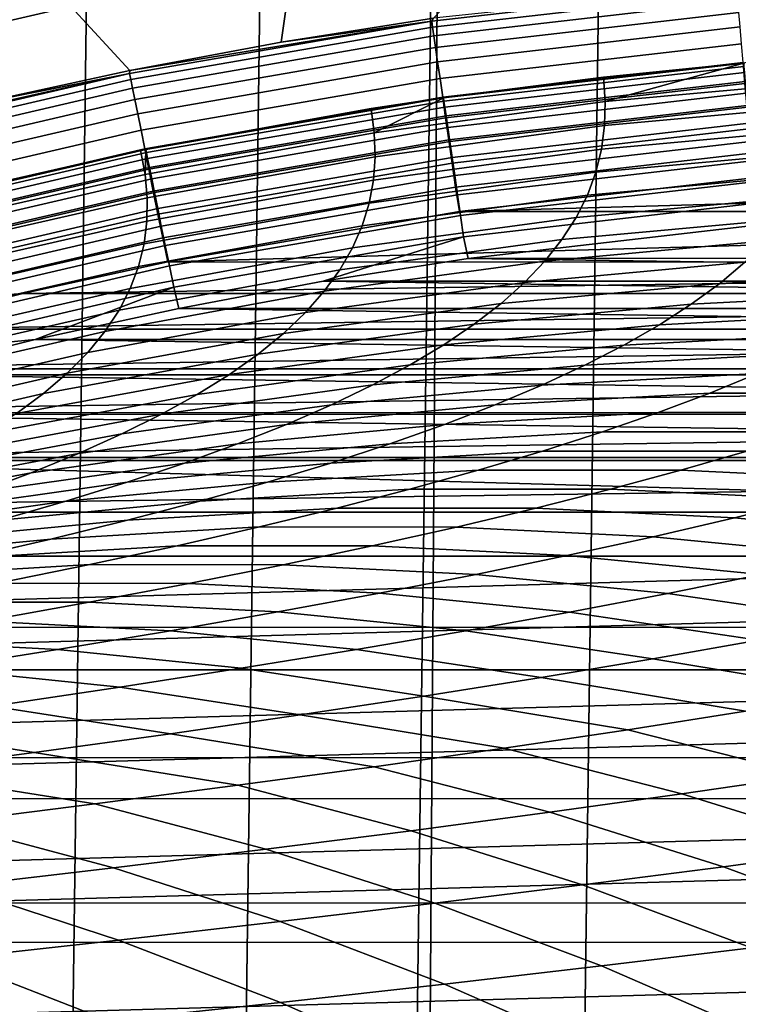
# Model space of a CAD drawing. Header units: metres. Extents: x -166 to 33, y -71 to 34.
# Tile 299 of 332: x 11.94 to 14.14, y 13.3 to 16.32. Entities that reach past the tile are written whole.
import ezdxf

# ---------------------------------------------------------------- set-up
doc = ezdxf.new("R2010")
doc.units = ezdxf.units.M
doc.layers.add('solid_12208131', color=7, linetype='CONTINUOUS')

msp = doc.modelspace()

# ---------------------------------------------------------------- linework, layer by layer
at = {"layer": 'solid_12208131'}
for points in [[(11.109608, -20.657166, -0.2), (11.653308, 20.361021, -0.2), (12.189622, 20.050842, -0.2), (11.653308, -20.361021, -0.2)], [(11.653308, -20.361021, -0.2), (12.189622, 20.050842, -0.2), (12.718188, 19.726845, -0.2), (12.189622, -20.050842, -0.2)], [(12.189622, -20.050842, -0.2), (12.718188, 19.726845, -0.2), (13.238109, 19.389509, -0.2), (12.718188, -19.726845, -0.2)], [(12.970695, -19.565378, -0.2), (12.718188, -19.726845, -0.2), (13.238109, 19.389509, -0.2)], [(12.970695, -19.565378, -0.2), (13.238109, 19.389509, -0.2), (13.748559, 19.039461, -0.2), (13.238109, -19.389509, -0.2)], [(13.238109, -19.389509, -0.2), (13.748559, 19.039461, -0.2), (14.248661, 18.677298, -0.2), (13.748559, -19.039461, -0.2)], [(13.748559, -19.039461, -0.2), (14.248661, 18.677298, -0.2), (14.738088, 18.3034, -0.2), (14.248661, -18.677298, -0.2)], [(11.984902, 16.592886, 127.73262), (11.302193, 16.435051, 127.746132), (11.420001, 16.209682, 131.770187), (12.093437, 16.365353, 131.763)], [(13.456632, 16.593111, 131.748459), (12.772702, 16.49324, 131.755753), (12.739146, 16.255602, 135.634949), (13.205993, 16.329479, 135.634888)], [(12.772702, 16.49324, 131.755753), (12.093437, 16.365353, 131.763), (12.274536, 16.168451, 135.63501), (12.739146, 16.255602, 135.634949)], [(14.136703, 16.42786, 135.707077), (13.205993, 16.329479, 135.634888), (13.201294, 16.320261, 135.707077)], [(14.136703, 16.42786, 135.707077), (13.201294, 16.320261, 135.707077), (13.203882, 16.302219, 135.780701), (14.138257, 16.4097, 135.780701)], [(14.138257, 16.4097, 135.780701), (13.203882, 16.302219, 135.780701), (13.207767, 16.275126, 135.85144), (14.140591, 16.382429, 135.85144)], [(11.420001, 16.209682, 131.770187), (11.812702, 16.068138, 135.635071), (12.274536, 16.168451, 135.63501), (12.093437, 16.365353, 131.763)], [(14.140591, 16.382429, 135.85144), (13.207767, 16.275126, 135.85144), (13.212891, 16.239414, 135.918167), (14.143668, 16.346483, 135.918167)], [(13.201294, 16.320261, 135.707077), (13.205993, 16.329479, 135.634888), (12.739146, 16.255602, 135.634949)], [(14.143668, 16.346483, 135.918167), (13.212891, 16.239414, 135.918167), (13.219167, 16.195654, 135.979797), (14.147438, 16.302439, 135.979797)], [(13.201294, 16.320261, 135.707077), (12.274536, 16.168451, 135.63501), (12.273444, 16.159548, 135.707077)], [(13.201294, 16.320261, 135.707077), (12.273444, 16.159548, 135.707077), (12.277059, 16.141684, 135.780701), (13.203882, 16.302219, 135.780701)], [(13.201294, 16.320261, 135.707077), (12.739146, 16.255602, 135.634949), (12.274536, 16.168451, 135.63501)], [(13.203882, 16.302219, 135.780701), (12.277059, 16.141684, 135.780701), (12.282486, 16.114857, 135.85144), (13.207767, 16.275126, 135.85144)], [(14.147438, 16.302439, 135.979797), (13.219167, 16.195654, 135.979797), (13.226498, 16.144548, 136.03537), (14.151841, 16.250996, 136.03537)], [(13.207767, 16.275126, 135.85144), (12.282486, 16.114857, 135.85144), (12.28964, 16.079496, 135.918167), (13.212891, 16.239414, 135.918167)], [(13.212891, 16.239414, 135.918167), (12.28964, 16.079496, 135.918167), (12.298407, 16.036167, 135.979797), (13.219167, 16.195654, 135.979797)], [(14.151841, 16.250996, 136.03537), (13.226498, 16.144548, 136.03537), (13.234765, 16.086908, 136.083984), (14.156807, 16.19298, 136.083984)], [(14.445553, 16.138304, 138.655029), (14.444584, 16.213911, 136.972702), (14.162577, 16.192087, 136.972717), (13.733366, 16.073538, 138.650101)], [(13.219167, 16.195654, 135.979797), (12.298407, 16.036167, 135.979797), (12.308645, 15.985562, 136.03537), (13.226498, 16.144548, 136.03537)], [(14.156807, 16.19298, 136.083984), (13.234765, 16.086908, 136.083984), (13.243838, 16.023661, 136.124847), (14.162256, 16.129318, 136.124847)], [(14.158736, 16.190874, 136.911667), (13.237291, 16.084784, 136.911667), (13.728225, 16.148785, 136.972763)], [(14.159574, 16.181112, 136.844452), (13.238684, 16.075085, 136.844452), (13.237291, 16.084784, 136.911667), (14.158736, 16.190874, 136.911667)], [(14.161181, 16.162363, 136.779175), (13.241359, 16.056459, 136.779175), (13.238684, 16.075085, 136.844452), (14.159574, 16.181112, 136.844452)], [(14.162577, 16.192087, 136.972717), (13.728225, 16.148785, 136.972763), (13.733366, 16.073538, 138.650101)], [(14.158736, 16.190874, 136.911667), (13.728225, 16.148785, 136.972763), (14.162577, 16.192087, 136.972717)], [(12.273444, 16.159548, 135.707077), (11.812702, 16.068138, 135.635071), (11.354258, 15.954807, 135.635147)], [(12.273444, 16.159548, 135.707077), (11.354258, 15.954807, 135.635147), (11.356176, 15.94621, 135.707077)], [(12.273444, 16.159548, 135.707077), (11.356176, 15.94621, 135.707077), (11.360807, 15.928582, 135.780701), (12.277059, 16.141684, 135.780701)], [(12.273444, 16.159548, 135.707077), (12.274536, 16.168451, 135.63501), (11.812702, 16.068138, 135.635071)], [(13.733366, 16.073538, 138.650101), (13.728225, 16.148785, 136.972763), (13.240411, 16.086067, 136.972824), (13.024683, 15.977325, 138.645233)], [(13.237291, 16.084784, 136.911667), (13.240411, 16.086067, 136.972824), (13.728225, 16.148785, 136.972763)], [(14.163529, 16.134974, 136.717056), (13.245267, 16.029247, 136.717056), (13.241359, 16.056459, 136.779175), (14.161181, 16.162363, 136.779175)], [(12.277059, 16.141684, 135.780701), (11.360807, 15.928582, 135.780701), (11.367762, 15.902111, 135.85144), (12.282486, 16.114857, 135.85144)], [(13.226498, 16.144548, 136.03537), (12.308645, 15.985562, 136.03537), (12.320193, 15.928491, 136.083984), (13.234765, 16.086908, 136.083984)], [(14.162256, 16.129318, 136.124847), (13.243838, 16.023661, 136.124847), (13.253571, 15.955812, 136.157349), (14.168102, 16.061026, 136.157349)], [(14.166576, 16.099447, 136.659241), (13.250336, 15.993953, 136.659241), (13.245267, 16.029247, 136.717056), (14.163529, 16.134974, 136.717056)], [(14.439399, 16.06414, 140.337311), (14.445553, 16.138304, 138.655029), (13.733366, 16.073538, 138.650101), (13.731563, 15.999753, 140.327316)], [(12.282486, 16.114857, 135.85144), (11.367762, 15.902111, 135.85144), (11.376928, 15.867219, 135.918167), (12.28964, 16.079496, 135.918167)], [(14.170263, 16.05644, 136.606796), (13.256472, 15.951226, 136.606796), (13.250336, 15.993953, 136.659241), (14.166576, 16.099447, 136.659241)], [(12.28964, 16.079496, 135.918167), (11.376928, 15.867219, 135.918167), (11.388161, 15.824465, 135.979797), (12.298407, 16.036167, 135.979797)], [(13.234765, 16.086908, 136.083984), (12.320193, 15.928491, 136.083984), (12.332865, 15.865864, 136.124847), (13.243838, 16.023661, 136.124847)], [(13.237291, 16.084784, 136.911667), (12.323255, 15.926353, 136.911667), (13.014915, 16.052002, 136.972855)], [(13.238684, 16.075085, 136.844452), (12.325199, 15.91675, 136.844437), (12.323255, 15.926353, 136.911667), (13.237291, 16.084784, 136.911667)], [(13.241359, 16.056459, 136.779175), (12.328935, 15.898307, 136.779175), (12.325199, 15.91675, 136.844437), (13.238684, 16.075085, 136.844452)], [(13.240411, 16.086067, 136.972824), (13.014915, 16.052002, 136.972855), (13.024683, 15.977325, 138.645233)], [(13.237291, 16.084784, 136.911667), (13.014915, 16.052002, 136.972855), (13.240411, 16.086067, 136.972824)], [(13.731563, 15.999753, 140.327316), (13.733366, 16.073538, 138.650101), (13.024683, 15.977325, 138.645233), (13.0272, 15.904063, 140.317413)], [(14.168102, 16.061026, 136.157349), (13.253571, 15.955812, 136.157349), (13.263806, 15.884448, 136.180923), (14.174251, 15.989195, 136.180923)], [(14.425517, 15.991341, 142.019455), (14.439399, 16.06414, 140.337311), (13.731563, 15.999753, 140.327316), (13.722076, 15.927323, 142.004333)], [(12.298407, 16.036167, 135.979797), (11.388161, 15.824465, 135.979797), (11.401278, 15.774531, 136.03537), (12.308645, 15.985562, 136.03537)], [(13.024683, 15.977325, 138.645233), (13.014915, 16.052002, 136.972855), (12.323403, 15.9273, 136.972977), (12.32089, 15.849943, 138.640427)], [(12.323255, 15.926353, 136.911667), (12.323403, 15.9273, 136.972977), (13.014915, 16.052002, 136.972855)], [(13.245267, 16.029247, 136.717056), (12.334392, 15.871364, 136.717056), (12.328935, 15.898307, 136.779175), (13.241359, 16.056459, 136.779175)], [(13.250336, 15.993953, 136.659241), (12.341469, 15.836416, 136.659241), (12.334392, 15.871364, 136.717056), (13.245267, 16.029247, 136.717056)], [(14.174524, 16.006748, 136.560669), (13.263561, 15.901857, 136.560669), (13.256472, 15.951226, 136.606796), (14.170263, 16.05644, 136.606796)], [(13.243838, 16.023661, 136.124847), (12.332865, 15.865864, 136.124847), (12.346457, 15.798683, 136.157349), (13.253571, 15.955812, 136.157349)], [(13.722076, 15.927323, 142.004333), (13.731563, 15.999753, 140.327316), (13.0272, 15.904063, 140.317413), (13.022079, 15.832146, 141.989319)], [(14.17928, 15.951285, 136.521744), (13.271475, 15.846756, 136.521744), (13.263561, 15.901857, 136.560669), (14.174524, 16.006748, 136.560669)], [(12.308645, 15.985562, 136.03537), (11.401278, 15.774531, 136.03537), (11.416074, 15.718216, 136.083984), (12.320193, 15.928491, 136.083984)], [(13.0272, 15.904063, 140.317413), (13.024683, 15.977325, 138.645233), (12.32089, 15.849943, 138.640427), (12.327687, 15.777345, 140.307617)], [(13.256472, 15.951226, 136.606796), (12.350037, 15.794111, 136.606796), (12.341469, 15.836416, 136.659241), (13.250336, 15.993953, 136.659241)], [(14.174251, 15.989195, 136.180923), (13.263806, 15.884448, 136.180923), (13.274384, 15.81071, 136.195221), (14.180604, 15.914974, 136.195221)], [(14.403586, 15.919844, 143.701401), (14.425517, 15.991341, 142.019455), (13.722076, 15.927323, 142.004333), (13.70459, 15.856191, 143.681061)], [(13.253571, 15.955812, 136.157349), (12.346457, 15.798683, 136.157349), (12.360754, 15.728022, 136.180923), (13.263806, 15.884448, 136.180923)], [(13.263561, 15.901857, 136.560669), (12.359937, 15.745228, 136.560669), (12.350037, 15.794111, 136.606796), (13.256472, 15.951226, 136.606796)], [(14.184443, 15.891077, 136.490723), (13.280065, 15.786941, 136.490723), (13.271475, 15.846756, 136.521744), (14.17928, 15.951285, 136.521744)], [(12.320193, 15.928491, 136.083984), (11.416074, 15.718216, 136.083984), (11.432309, 15.65642, 136.124847), (12.332865, 15.865864, 136.124847)], [(12.323255, 15.926353, 136.911667), (11.419594, 15.716083, 136.911667), (11.604999, 15.764806, 136.973129), (12.306801, 15.923927, 136.972977)], [(12.325199, 15.91675, 136.844437), (11.422085, 15.706608, 136.844437), (11.419594, 15.716083, 136.911667), (12.323255, 15.926353, 136.911667)], [(12.328935, 15.898307, 136.779175), (11.42687, 15.688409, 136.779175), (11.422085, 15.706608, 136.844437), (12.325199, 15.91675, 136.844437)], [(12.32089, 15.849943, 138.640427), (12.306801, 15.923927, 136.972977), (11.604999, 15.764806, 136.973129), (11.623373, 15.691665, 138.635696)], [(12.323403, 15.9273, 136.972977), (12.306801, 15.923927, 136.972977), (12.32089, 15.849943, 138.640427)], [(12.323255, 15.926353, 136.911667), (12.306801, 15.923927, 136.972977), (12.323403, 15.9273, 136.972977)], [(13.70459, 15.856191, 143.681061), (13.722076, 15.927323, 142.004333), (13.022079, 15.832146, 141.989319), (13.009003, 15.761513, 143.660873)], [(13.274384, 15.81071, 136.195221), (13.286046, 15.735997, 136.199997), (14.187861, 15.839709, 136.199997), (14.180604, 15.914974, 136.195221)], [(14.373286, 15.849592, 145.383072), (14.403586, 15.919844, 143.701401), (13.70459, 15.856191, 143.681061), (13.678783, 15.786294, 145.357422)], [(12.334392, 15.871364, 136.717056), (11.43386, 15.661823, 136.717056), (11.42687, 15.688409, 136.779175), (12.328935, 15.898307, 136.779175)], [(13.022079, 15.832146, 141.989319), (13.0272, 15.904063, 140.317413), (12.327687, 15.777345, 140.307617), (12.32689, 15.706077, 141.974457)], [(13.271475, 15.846756, 136.521744), (12.370986, 15.69067, 136.521744), (12.359937, 15.745228, 136.560669), (13.263561, 15.901857, 136.560669)], [(13.263806, 15.884448, 136.180923), (12.360754, 15.728022, 136.180923), (12.375527, 15.655008, 136.195221), (13.274384, 15.81071, 136.195221)], [(14.189917, 15.827235, 136.46817), (13.289174, 15.723515, 136.46817), (13.280065, 15.786941, 136.490723), (14.184443, 15.891077, 136.490723)], [(12.332865, 15.865864, 136.124847), (11.432309, 15.65642, 136.124847), (11.449725, 15.59013, 136.157349), (12.346457, 15.798683, 136.157349)], [(12.341469, 15.836416, 136.659241), (11.442927, 15.62734, 136.659241), (11.43386, 15.661823, 136.717056), (12.334392, 15.871364, 136.717056)], [(12.327687, 15.777345, 140.307617), (12.32089, 15.849943, 138.640427), (11.623373, 15.691665, 138.635696), (11.634402, 15.619869, 140.297943)], [(13.280065, 15.786941, 136.490723), (12.38298, 15.631444, 136.490723), (12.370986, 15.69067, 136.521744), (13.271475, 15.846756, 136.521744)], [(13.678783, 15.786294, 145.357422), (13.70459, 15.856191, 143.681061), (13.009003, 15.761513, 143.660873), (12.987659, 15.692107, 145.331955)], [(14.334296, 15.780524, 147.064377), (14.373286, 15.849592, 145.383072), (13.678783, 15.786294, 145.357422), (13.644341, 15.717574, 147.03334)], [(12.350037, 15.794111, 136.606796), (11.453902, 15.585596, 136.606796), (11.442927, 15.62734, 136.659241), (12.341469, 15.836416, 136.659241)], [(13.009003, 15.761513, 143.660873), (13.022079, 15.832146, 141.989319), (12.32689, 15.706077, 141.974457), (12.318187, 15.636081, 143.640854)], [(16.906403, 15.839624, 136.199997), (14.187861, 15.839709, 136.199997), (13.286046, 15.735997, 136.199997)], [(17.808491, 15.735785, 136.199997), (16.906403, 15.839624, 136.199997), (13.286046, 15.735997, 136.199997)], [(14.195601, 15.760937, 136.454514), (13.298633, 15.657648, 136.454514), (13.289174, 15.723515, 136.46817), (14.189917, 15.827235, 136.46817)], [(12.346457, 15.798683, 136.157349), (11.449725, 15.59013, 136.157349), (11.468043, 15.520405, 136.180923), (12.360754, 15.728022, 136.180923)], [(12.359937, 15.745228, 136.560669), (11.466585, 15.537362, 136.560669), (11.453902, 15.585596, 136.606796), (12.350037, 15.794111, 136.606796)], [(13.274384, 15.81071, 136.195221), (12.375527, 15.655008, 136.195221), (12.390549, 15.580899, 136.199997), (13.286046, 15.735997, 136.199997)], [(13.289174, 15.723515, 136.46817), (12.3957, 15.568643, 136.46817), (12.38298, 15.631444, 136.490723), (13.280065, 15.786941, 136.490723)], [(13.644341, 15.717574, 147.03334), (13.678783, 15.786294, 145.357422), (12.987659, 15.692107, 145.331955), (12.957729, 15.623869, 147.002502)], [(12.32689, 15.706077, 141.974457), (12.327687, 15.777345, 140.307617), (11.634402, 15.619869, 140.297943), (11.637881, 15.549389, 141.959763)], [(12.987659, 15.692107, 145.331955), (13.009003, 15.761513, 143.660873), (12.318187, 15.636081, 143.640854), (12.301262, 15.5673, 145.306717)], [(13.298633, 15.657648, 136.454514), (14.195601, 15.760937, 136.454514), (14.20579, 15.694548, 136.449997), (13.312641, 15.591952, 136.449997)], [(14.286296, 15.712582, 148.745255), (14.334296, 15.780524, 147.064377), (13.644341, 15.717574, 147.03334), (13.600943, 15.649973, 148.708725)], [(12.370986, 15.69067, 136.521744), (11.48074, 15.483528, 136.521744), (11.466585, 15.537362, 136.560669), (12.359937, 15.745228, 136.560669)], [(12.360754, 15.728022, 136.180923), (11.468043, 15.520405, 136.180923), (11.486971, 15.44836, 136.195221), (12.375527, 15.655008, 136.195221)], [(17.808491, 15.735785, 136.199997), (13.286046, 15.735997, 136.199997), (12.390549, 15.580899, 136.199997)], [(18.704088, 15.580581, 136.199997), (17.808491, 15.735785, 136.199997), (12.390549, 15.580899, 136.199997)], [(12.318187, 15.636081, 143.640854), (12.32689, 15.706077, 141.974457), (11.637881, 15.549389, 141.959763), (11.6335, 15.480165, 143.621063)], [(13.298633, 15.657648, 136.454514), (12.408907, 15.503425, 136.454514), (12.3957, 15.568643, 136.46817), (13.289174, 15.723515, 136.46817)], [(13.600943, 15.649973, 148.708725), (13.644341, 15.717574, 147.03334), (12.957729, 15.623869, 147.002502), (12.9189, 15.55674, 148.67244)], [(13.312641, 15.591952, 136.449997), (14.20579, 15.694548, 136.449997), (17.783703, 15.592, 136.449997)], [(14.228967, 15.645703, 150.425644), (14.286296, 15.712582, 148.745255), (13.600943, 15.649973, 148.708725), (13.548273, 15.583429, 150.383545)], [(12.38298, 15.631444, 136.490723), (11.496105, 15.425089, 136.490723), (11.48074, 15.483528, 136.521744), (12.370986, 15.69067, 136.521744)], [(12.957729, 15.623869, 147.002502), (12.987659, 15.692107, 145.331955), (12.301262, 15.5673, 145.306717), (12.275805, 15.499676, 146.971939)], [(12.375527, 15.655008, 136.195221), (11.486971, 15.44836, 136.195221), (11.946109, 15.484185, 136.199997), (12.390549, 15.580899, 136.199997)], [(12.301262, 15.5673, 145.306717), (12.318187, 15.636081, 143.640854), (11.6335, 15.480165, 143.621063), (11.620947, 15.412142, 145.281754)], [(12.408907, 15.503425, 136.454514), (13.298633, 15.657648, 136.454514), (12.867629, 15.521445, 136.449997), (12.424383, 15.438179, 136.449997)], [(13.298633, 15.657648, 136.454514), (13.312641, 15.591952, 136.449997), (12.867629, 15.521445, 136.449997)], [(13.548273, 15.583429, 150.383545), (13.600943, 15.649973, 148.708725), (12.9189, 15.55674, 148.67244), (12.870858, 15.490662, 150.341721)], [(14.161986, 15.57983, 152.105484), (14.228967, 15.645703, 150.425644), (13.548273, 15.583429, 150.383545), (13.486015, 15.517886, 152.057724)], [(12.3957, 15.568643, 136.46817), (11.512398, 15.363121, 136.46817), (11.496105, 15.425089, 136.490723), (12.38298, 15.631444, 136.490723)], [(12.9189, 15.55674, 148.67244), (12.957729, 15.623869, 147.002502), (12.275805, 15.499676, 146.971939), (12.241504, 15.433149, 148.636459)], [(14.844323, 15.614958, 152.055588), (14.161986, 15.57983, 152.105484), (14.085037, 15.514903, 153.784729), (14.76371, 15.550198, 153.729752)], [(18.704088, 15.580581, 136.199997), (12.390549, 15.580899, 136.199997), (11.946109, 15.484185, 136.199997)], [(19.148518, 15.483835, 136.199997), (18.704088, 15.580581, 136.199997), (11.946109, 15.484185, 136.199997)], [(13.486015, 15.517886, 152.057724), (13.548273, 15.583429, 150.383545), (12.870858, 15.490662, 150.341721), (12.813287, 15.425574, 152.010269)], [(12.867629, 15.521445, 136.449997), (13.312641, 15.591952, 136.449997), (18.228622, 15.521506, 136.449997)], [(13.312641, 15.591952, 136.449997), (17.783703, 15.592, 136.449997), (18.228622, 15.521506, 136.449997)], [(14.085037, 15.514903, 153.784729), (14.161986, 15.57983, 152.105484), (13.486015, 15.517886, 152.057724), (13.413852, 15.453282, 153.731232)], [(12.408907, 15.503425, 136.454514), (11.529318, 15.298769, 136.454514), (11.512398, 15.363121, 136.46817), (12.3957, 15.568643, 136.46817)], [(12.275805, 15.499676, 146.971939), (12.301262, 15.5673, 145.306717), (11.620947, 15.412142, 145.281754), (11.599913, 15.345261, 146.941711)], [(12.870858, 15.490662, 150.341721), (12.9189, 15.55674, 148.67244), (12.241504, 15.433149, 148.636459), (12.198045, 15.367662, 150.300247)], [(14.76371, 15.550198, 153.729752), (14.085037, 15.514903, 153.784729), (13.997797, 15.450861, 155.463287), (14.672894, 15.486319, 155.40332)], [(12.424383, 15.438179, 136.449997), (12.867629, 15.521445, 136.449997), (18.671787, 15.438254, 136.449997)], [(13.413852, 15.453282, 153.731232), (13.486015, 15.517886, 152.057724), (12.813287, 15.425574, 152.010269), (12.745874, 15.361421, 153.67807)], [(12.867629, 15.521445, 136.449997), (18.228622, 15.521506, 136.449997), (18.671787, 15.438254, 136.449997)], [(13.997797, 15.450861, 155.463287), (14.085037, 15.514903, 153.784729), (13.413852, 15.453282, 153.731232), (13.331465, 15.389559, 155.403976)], [(11.486971, 15.44836, 136.195221), (11.504346, 15.374745, 136.199997), (11.946109, 15.484185, 136.199997)], [(19.148518, 15.483835, 136.199997), (11.946109, 15.484185, 136.199997), (11.504346, 15.374745, 136.199997)], [(19.590275, 15.37437, 136.199997), (19.148518, 15.483835, 136.199997), (11.504346, 15.374745, 136.199997)], [(12.408907, 15.503425, 136.454514), (11.983573, 15.342254, 136.449997), (11.529318, 15.298769, 136.454514)], [(12.241504, 15.433149, 148.636459), (12.275805, 15.499676, 146.971939), (11.599913, 15.345261, 146.941711), (11.570086, 15.279465, 148.600876)], [(12.408907, 15.503425, 136.454514), (12.424383, 15.438179, 136.449997), (11.983573, 15.342254, 136.449997)], [(12.813287, 15.425574, 152.010269), (12.870858, 15.490662, 150.341721), (12.198045, 15.367662, 150.300247), (12.145119, 15.303159, 151.963226)], [(14.672894, 15.486319, 155.40332), (13.997797, 15.450861, 155.463287), (13.899947, 15.387644, 157.141113), (14.571557, 15.423262, 157.076248)], [(13.331465, 15.389559, 155.403976), (13.413852, 15.453282, 153.731232), (12.745874, 15.361421, 153.67807), (12.668304, 15.298141, 155.345047)], [(12.198045, 15.367662, 150.300247), (12.241504, 15.433149, 148.636459), (11.570086, 15.279465, 148.600876), (11.531161, 15.214697, 150.259201)], [(11.983573, 15.342254, 136.449997), (12.424383, 15.438179, 136.449997), (19.112541, 15.342339, 136.449997)], [(12.745874, 15.361421, 153.67807), (12.813287, 15.425574, 152.010269), (12.145119, 15.303159, 151.963226), (12.082413, 15.239578, 153.625366)], [(12.424383, 15.438179, 136.449997), (18.671787, 15.438254, 136.449997), (19.112541, 15.342339, 136.449997)], [(13.899947, 15.387644, 157.141113), (13.997797, 15.450861, 155.463287), (13.331465, 15.389559, 155.403976), (13.238537, 15.326657, 157.075928)], [(14.571557, 15.423262, 157.076248), (13.899947, 15.387644, 157.141113), (13.791166, 15.325193, 158.818161), (14.459383, 15.360968, 158.748459)], [(19.590275, 15.37437, 136.199997), (11.504346, 15.374745, 136.199997), (11.065936, 15.252769, 136.199997)], [(20.028683, 15.252362, 136.199997), (19.590275, 15.37437, 136.199997), (11.065936, 15.252769, 136.199997)], [(12.145119, 15.303159, 151.963226), (12.198045, 15.367662, 150.300247), (11.531161, 15.214697, 150.259201), (11.482827, 15.150899, 151.916672)], [(12.668304, 15.298141, 155.345047), (12.745874, 15.361421, 153.67807), (12.082413, 15.239578, 153.625366), (12.009616, 15.176863, 155.286606)], [(13.238537, 15.326657, 157.075928), (13.331465, 15.389559, 155.403976), (12.668304, 15.298141, 155.345047), (12.580264, 15.235676, 157.011139)], [(13.791166, 15.325193, 158.818161), (13.899947, 15.387644, 157.141113), (13.238537, 15.326657, 157.075928), (13.13475, 15.264518, 158.747009)], [(11.529318, 15.298769, 136.454514), (11.983573, 15.342254, 136.449997), (11.545635, 15.233768, 136.449997)], [(11.545635, 15.233768, 136.449997), (11.983573, 15.342254, 136.449997), (19.550453, 15.233855, 136.449997)], [(11.983573, 15.342254, 136.449997), (19.112541, 15.342339, 136.449997), (19.550453, 15.233855, 136.449997)], [(14.459383, 15.360968, 158.748459), (13.791166, 15.325193, 158.818161), (13.671134, 15.26345, 160.494339), (14.336055, 15.299377, 160.419891)], [(12.082413, 15.239578, 153.625366), (12.145119, 15.303159, 151.963226), (11.482827, 15.150899, 151.916672), (11.424775, 15.088015, 153.573196)], [(13.13475, 15.264518, 158.747009), (13.238537, 15.326657, 157.075928), (12.580264, 15.235676, 157.011139), (12.481436, 15.173967, 158.676331)], [(13.671134, 15.26345, 160.494339), (13.791166, 15.325193, 158.818161), (13.13475, 15.264518, 158.747009), (13.019787, 15.20308, 160.417191)], [(12.580264, 15.235676, 157.011139), (12.668304, 15.298141, 155.345047), (12.009616, 15.176863, 155.286606), (11.926416, 15.114956, 156.946899)], [(14.336055, 15.299377, 160.419891), (13.671134, 15.26345, 160.494339), (13.539528, 15.202352, 162.169632), (14.201256, 15.238434, 162.090485)], [(20.028683, 15.252362, 136.199997), (11.065936, 15.252769, 136.199997), (10.631073, 15.118304, 136.199997)], [(20.463547, 15.11786, 136.199997), (20.028683, 15.252362, 136.199997), (10.631073, 15.118304, 136.199997)], [(13.019787, 15.20308, 160.417191), (13.13475, 15.264518, 158.747009), (12.481436, 15.173967, 158.676331), (12.371503, 15.112957, 160.340546)], [(13.539528, 15.202352, 162.169632), (13.671134, 15.26345, 160.494339), (13.019787, 15.20308, 160.417191), (12.893326, 15.142287, 162.086426)], [(11.111144, 15.112869, 136.449997), (11.545635, 15.233768, 136.449997), (19.984957, 15.112948, 136.449997)], [(12.009616, 15.176863, 155.286606), (12.082413, 15.239578, 153.625366), (11.424775, 15.088015, 153.573196), (11.356698, 15.025986, 155.228775)], [(11.545635, 15.233768, 136.449997), (19.550453, 15.233855, 136.449997), (19.984957, 15.112948, 136.449997)], [(12.481436, 15.173967, 158.676331), (12.580264, 15.235676, 157.011139), (11.926416, 15.114956, 156.946899), (11.8325, 15.053799, 158.606232)], [(14.201256, 15.238434, 162.090485), (13.539528, 15.202352, 162.169632), (13.396029, 15.141841, 163.843948), (14.054668, 15.178076, 163.760178)], [(14.698431, 15.178065, 163.849396), (14.850246, 15.238485, 162.173615), (14.201256, 15.238434, 162.090485), (14.054668, 15.178076, 163.760178)], [(12.893326, 15.142287, 162.086426), (13.019787, 15.20308, 160.417191), (12.371503, 15.112957, 160.340546), (12.250151, 15.052585, 162.003754)], [(13.396029, 15.141841, 163.843948), (13.539528, 15.202352, 162.169632), (12.893326, 15.142287, 162.086426), (12.755051, 15.082077, 163.754639)], [(11.926416, 15.114956, 156.946899), (12.009616, 15.176863, 155.286606), (11.356698, 15.025986, 155.228775), (11.278285, 14.964755, 156.883331)], [(12.371503, 15.112957, 160.340546), (12.481436, 15.173967, 158.676331), (11.8325, 15.053799, 158.606232), (11.727553, 14.993332, 160.264526)], [(14.054668, 15.178076, 163.760178), (13.396029, 15.141841, 163.843948), (13.240314, 15.081857, 165.517242), (13.895975, 15.118245, 165.428909)], [(14.53443, 15.118174, 165.524261), (14.698431, 15.178065, 163.849396), (14.054668, 15.178076, 163.760178), (13.895975, 15.118245, 165.428909)], [(12.755051, 15.082077, 163.754639), (12.893326, 15.142287, 162.086426), (12.250151, 15.052585, 162.003754), (12.11706, 14.992794, 163.665909)], [(13.240314, 15.081857, 165.517242), (13.396029, 15.141841, 163.843948), (12.755051, 15.082077, 163.754639), (12.60464, 15.022392, 165.421799)], [(20.463547, 15.11786, 136.199997), (10.631073, 15.118304, 136.199997), (10.200496, 14.971593, 136.199997)], [(20.894131, 14.971098, 136.199997), (20.463547, 15.11786, 136.199997), (10.200496, 14.971593, 136.199997)], [(10.680791, 14.979804, 136.449997), (11.111144, 15.112869, 136.449997), (20.415373, 14.979858, 136.449997)], [(11.111144, 15.112869, 136.449997), (19.984957, 15.112948, 136.449997), (20.415373, 14.979858, 136.449997)], [(12.250151, 15.052585, 162.003754), (12.371503, 15.112957, 160.340546), (11.727553, 14.993332, 160.264526), (11.61126, 14.933499, 161.921768)], [(13.895975, 15.118245, 165.428909), (13.240314, 15.081857, 165.517242), (13.072063, 15.02234, 167.189438), (13.724859, 15.058884, 167.096603)], [(14.357924, 15.058749, 167.19812), (14.53443, 15.118174, 165.524261), (13.895975, 15.118245, 165.428909), (13.724859, 15.058884, 167.096603)], [(12.60464, 15.022392, 165.421799), (12.755051, 15.082077, 163.754639), (12.11706, 14.992794, 163.665909), (11.971916, 14.933524, 165.326981)], [(13.072063, 15.02234, 167.189438), (13.240314, 15.081857, 165.517242), (12.60464, 15.022392, 165.421799), (12.44178, 14.963173, 167.08783)], [(13.724859, 15.058884, 167.096603), (13.072063, 15.02234, 167.189438), (12.890962, 14.963231, 168.860474), (13.541007, 14.999931, 168.763184)], [(14.168591, 14.999735, 168.870911), (14.357924, 15.058749, 167.19812), (13.724859, 15.058884, 167.096603), (13.541007, 14.999931, 168.763184)], [(12.11706, 14.992794, 163.665909), (12.250151, 15.052585, 162.003754), (11.61126, 14.933499, 161.921768), (11.483308, 14.874242, 163.577927)], [(12.44178, 14.963173, 167.08783), (12.60464, 15.022392, 165.421799), (11.971916, 14.933524, 165.326981), (11.814404, 14.874717, 166.986877)], [(12.890962, 14.963231, 168.860474), (13.072063, 15.02234, 167.189438), (12.44178, 14.963173, 167.08783), (12.266154, 14.904359, 168.752655)], [(13.541007, 14.999931, 168.763184), (12.890962, 14.963231, 168.860474), (12.69669, 14.904469, 170.530258), (13.3441, 14.94133, 170.428604)], [(13.966113, 14.941072, 170.542603), (14.168591, 14.999735, 168.870911), (13.541007, 14.999931, 168.763184), (13.3441, 14.94133, 170.428604)], [(14.587341, 14.911252, 170.656647), (14.795399, 14.969863, 168.978699), (14.168591, 14.999735, 168.870911), (13.966113, 14.941072, 170.542603)], [(20.894131, 14.971098, 136.199997), (10.200496, 14.971593, 136.199997), (9.774399, 14.812707, 136.199997)], [(21.320236, 14.812153, 136.199997), (20.894131, 14.971098, 136.199997), (9.774399, 14.812707, 136.199997)], [(9.833854, 14.677723, 136.449997), (10.680791, 14.979804, 136.449997), (21.262579, 14.677672, 136.449997)], [(10.680791, 14.979804, 136.449997), (20.415373, 14.979858, 136.449997), (21.262579, 14.677672, 136.449997)], [(11.971916, 14.933524, 165.326981), (12.11706, 14.992794, 163.665909), (11.483308, 14.874242, 163.577927), (11.343381, 14.815501, 165.232925)], [(12.266154, 14.904359, 168.752655), (12.44178, 14.963173, 167.08783), (11.814404, 14.874717, 166.986877), (11.644216, 14.816313, 168.645508)], [(12.69669, 14.904469, 170.530258), (12.890962, 14.963231, 168.860474), (12.266154, 14.904359, 168.752655), (12.077453, 14.845892, 170.416153)], [(13.3441, 14.94133, 170.428604), (12.69669, 14.904469, 170.530258), (12.488931, 14.845995, 172.198685), (13.133823, 14.88302, 172.092773)], [(13.750169, 14.882698, 172.213089), (13.966113, 14.941072, 170.542603), (13.3441, 14.94133, 170.428604), (13.133823, 14.88302, 172.092773)], [(14.36572, 14.852932, 172.333481), (14.587341, 14.911252, 170.656647), (13.966113, 14.941072, 170.542603), (13.750169, 14.882698, 172.213089)], [(11.814404, 14.874717, 166.986877), (11.971916, 14.933524, 165.326981), (11.343381, 14.815501, 165.232925), (11.191168, 14.75722, 166.886749)], [(12.077453, 14.845892, 170.416153), (12.266154, 14.904359, 168.752655), (11.644216, 14.816313, 168.645508), (11.461042, 14.758254, 170.30278)], [(12.488931, 14.845995, 172.198685), (12.69669, 14.904469, 170.530258), (12.077453, 14.845892, 170.416153), (11.87536, 14.787713, 172.078262)], [(13.133823, 14.88302, 172.092773), (12.488931, 14.845995, 172.198685), (12.267366, 14.787749, 173.865707), (12.909862, 14.824944, 173.75563)], [(13.520438, 14.824557, 173.882355), (13.750169, 14.882698, 172.213089), (13.133823, 14.88302, 172.092773), (12.909862, 14.824944, 173.75563)], [(14.13021, 14.794842, 174.00914), (14.36572, 14.852932, 172.333481), (13.750169, 14.882698, 172.213089), (13.520438, 14.824557, 173.882355)], [(14.737996, 14.736049, 174.135757), (14.979282, 14.793973, 172.45369), (14.36572, 14.852932, 172.333481), (14.13021, 14.794842, 174.00914)], [(11.87536, 14.787713, 172.078262), (12.077453, 14.845892, 170.416153), (11.461042, 14.758254, 170.30278), (11.264574, 14.700482, 171.958588)], [(12.267366, 14.787749, 173.865707), (12.488931, 14.845995, 172.198685), (11.87536, 14.787713, 172.078262), (11.659565, 14.729761, 173.738861)], [(12.909862, 14.824944, 173.75563), (12.267366, 14.787749, 173.865707), (12.031668, 14.729673, 175.531204), (12.671893, 14.767041, 175.417068)], [(13.276593, 14.766589, 175.550278), (13.520438, 14.824557, 173.882355), (12.909862, 14.824944, 173.75563), (12.671893, 14.767041, 175.417068)], [(13.880481, 14.736924, 175.683563), (14.13021, 14.794842, 174.00914), (13.520438, 14.824557, 173.882355), (13.276593, 14.766589, 175.550278)], [(21.320236, 14.812153, 136.199997), (9.774399, 14.812707, 136.199997), (8.937727, 14.459189, 136.199997)], [(22.156876, 14.458499, 136.199997), (21.320236, 14.812153, 136.199997), (8.937727, 14.459189, 136.199997)], [(12.031668, 14.729673, 175.531204), (12.267366, 14.787749, 173.865707), (11.659565, 14.729761, 173.738861), (11.429743, 14.671979, 175.397873)], [(14.482382, 14.678295, 175.816666), (14.737996, 14.736049, 174.135757), (14.13021, 14.794842, 174.00914), (13.880481, 14.736924, 175.683563)], [(12.671893, 14.767041, 175.417068), (12.031668, 14.729673, 175.531204), (11.781349, 14.671716, 177.194916), (12.419459, 14.709263, 177.076904)], [(13.018167, 14.708745, 177.216675), (13.276593, 14.766589, 175.550278), (12.671893, 14.767041, 175.417068), (12.419459, 14.709263, 177.076904)], [(13.616052, 14.679129, 177.356522), (13.880481, 14.736924, 175.683563), (13.276593, 14.766589, 175.550278), (13.018167, 14.708745, 177.216675)], [(11.781349, 14.671716, 177.194916), (12.031668, 14.729673, 175.531204), (11.429743, 14.671979, 175.397873), (11.18542, 14.614318, 177.055008)], [(14.21195, 14.620663, 177.496201), (14.482382, 14.678295, 175.816666), (13.880481, 14.736924, 175.683563), (13.616052, 14.679129, 177.356522)], [(12.419459, 14.709263, 177.076904), (11.781349, 14.671716, 177.194916), (11.515807, 14.613837, 178.856445), (12.151967, 14.651567, 178.734711)], [(12.744558, 14.650982, 178.881149), (13.018167, 14.708745, 177.216675), (12.419459, 14.709263, 177.076904), (12.151967, 14.651567, 178.734711)], [(13.336314, 14.621413, 179.027664), (13.616052, 14.679129, 177.356522), (13.018167, 14.708745, 177.216675), (12.744558, 14.650982, 178.881149)], [(9.007153, 14.328511, 136.449997), (9.833854, 14.677723, 136.449997), (21.262579, 14.677672, 136.449997)], [(9.007153, 14.328511, 136.449997), (21.262579, 14.677672, 136.449997), (22.089607, 14.32833, 136.449997)], [(13.926085, 14.563109, 179.173996), (14.21195, 14.620663, 177.496201), (13.616052, 14.679129, 177.356522), (13.336314, 14.621413, 179.027664)], [(12.151967, 14.651567, 178.734711), (11.515807, 14.613837, 178.856445), (11.234436, 14.555993, 180.515381), (11.868815, 14.593912, 180.390137)], [(12.455158, 14.593259, 180.54332), (12.744558, 14.650982, 178.881149), (12.151967, 14.651567, 178.734711), (11.868815, 14.593912, 180.390137)], [(13.040655, 14.563737, 180.696594), (13.336314, 14.621413, 179.027664), (12.744558, 14.650982, 178.881149), (12.455158, 14.593259, 180.54332)], [(13.624167, 14.505593, 180.849686), (13.926085, 14.563109, 179.173996), (13.336314, 14.621413, 179.027664), (13.040655, 14.563737, 180.696594)], [(14.512755, 14.476336, 179.319717), (14.804733, 14.533615, 177.635284), (14.21195, 14.620663, 177.496201), (13.926085, 14.563109, 179.173996)], [(12.149362, 14.535534, 182.20282), (12.455158, 14.593259, 180.54332), (11.868815, 14.593912, 180.390137), (11.569403, 14.536256, 182.04277)], [(12.728461, 14.506057, 182.362946), (13.040655, 14.563737, 180.696594), (12.455158, 14.593259, 180.54332), (12.149362, 14.535534, 182.20282)], [(13.305577, 14.448072, 182.522903), (13.624167, 14.505593, 180.849686), (13.040655, 14.563737, 180.696594), (12.728461, 14.506057, 182.362946)], [(14.204594, 14.419095, 181.002136), (14.512755, 14.476336, 179.319717), (13.926085, 14.563109, 179.173996), (13.624167, 14.505593, 180.849686)], [(11.826561, 14.477766, 183.859238), (12.149362, 14.535534, 182.20282), (11.569403, 14.536256, 182.04277), (11.253131, 14.478559, 183.692245)], [(12.399119, 14.448333, 184.026352), (12.728461, 14.506057, 182.362946), (12.149362, 14.535534, 182.20282), (11.826561, 14.477766, 183.859238)], [(12.969694, 14.390507, 184.193253), (13.305577, 14.448072, 182.522903), (12.728461, 14.506057, 182.362946), (12.399119, 14.448333, 184.026352)], [(13.879622, 14.361848, 182.682175), (14.204594, 14.419095, 181.002136), (13.624167, 14.505593, 180.849686), (13.305577, 14.448072, 182.522903)], [(22.156876, 14.458499, 136.199997), (8.937727, 14.459189, 136.199997), (8.123562, 14.058725, 136.199997)], [(22.970909, 14.05792, 136.199997), (22.156876, 14.458499, 136.199997), (8.123562, 14.058725, 136.199997)], [(12.052016, 14.390523, 185.686401), (12.399119, 14.448333, 184.026352), (11.826561, 14.477766, 183.859238), (11.486149, 14.419913, 185.512222)], [(12.615899, 14.332854, 185.860397), (12.969694, 14.390507, 184.193253), (12.399119, 14.448333, 184.026352), (12.052016, 14.390523, 185.686401)], [(13.537213, 14.304554, 184.359482), (13.879622, 14.361848, 182.682175), (13.305577, 14.448072, 182.522903), (12.969694, 14.390507, 184.193253)], [(11.686541, 14.332584, 187.342743), (12.052016, 14.390523, 185.686401), (11.486149, 14.419913, 185.512222), (11.127521, 14.361934, 187.161377)], [(14.834351, 14.313976, 180.872345), (14.204594, 14.419095, 181.002136), (13.879622, 14.361848, 182.682175), (14.508053, 14.257484, 182.548782)], [(12.243575, 14.275072, 187.523926), (12.615899, 14.332854, 185.860397), (12.052016, 14.390523, 185.686401), (11.686541, 14.332584, 187.342743)], [(13.176743, 14.247172, 186.033676), (13.537213, 14.304554, 184.359482), (12.969694, 14.390507, 184.193253), (12.615899, 14.332854, 185.860397)], [(14.508053, 14.257484, 182.548782), (13.879622, 14.361848, 182.682175), (13.537213, 14.304554, 184.359482), (14.164508, 14.200952, 184.222687)], [(8.202307, 13.932762, 136.449997), (9.007153, 14.328511, 136.449997), (22.089607, 14.32833, 136.449997)], [(8.202307, 13.932762, 136.449997), (22.089607, 14.32833, 136.449997), (22.894663, 13.932505, 136.449997)], [(11.852106, 14.217119, 189.183441), (12.243575, 14.275072, 187.523926), (11.686541, 14.332584, 187.342743), (11.30208, 14.274477, 188.99498)], [(12.797586, 14.18966, 187.704376), (13.176743, 14.247172, 186.033676), (12.615899, 14.332854, 185.860397), (12.243575, 14.275072, 187.523926)], [(14.164508, 14.200952, 184.222687), (13.537213, 14.304554, 184.359482), (13.176743, 14.247172, 186.033676), (13.803096, 14.144339, 185.893692)], [(12.399125, 14.131978, 189.371155), (12.797586, 14.18966, 187.704376), (12.243575, 14.275072, 187.523926), (11.852106, 14.217119, 189.183441)], [(13.803096, 14.144339, 185.893692), (13.176743, 14.247172, 186.033676), (12.797586, 14.18966, 187.704376), (13.423198, 14.087605, 187.561447)], [(11.980739, 14.074082, 191.0336), (12.399125, 14.131978, 189.371155), (11.852106, 14.217119, 189.183441), (11.440877, 14.158956, 190.838531)], [(13.423198, 14.087605, 187.561447), (12.797586, 14.18966, 187.704376), (12.399125, 14.131978, 189.371155), (13.024202, 14.03071, 189.225494)], [(14.355798, 14.003311, 186.063416), (14.723748, 14.05943, 184.385498), (14.164508, 14.200952, 184.222687), (13.803096, 14.144339, 185.893692)], [(11.541807, 14.015933, 192.691299), (11.980739, 14.074082, 191.0336), (11.440877, 14.158956, 190.838531), (11.009273, 14.100537, 192.488785)], [(13.024202, 14.03071, 189.225494), (12.399125, 14.131978, 189.371155), (11.980739, 14.074082, 191.0336), (12.605496, 13.973613, 190.885452)], [(13.969212, 13.947072, 187.738174), (14.355798, 14.003311, 186.063416), (13.803096, 14.144339, 185.893692), (13.423198, 14.087605, 187.561447)], [(12.605496, 13.973613, 190.885452), (11.980739, 14.074082, 191.0336), (11.541807, 14.015933, 192.691299), (12.166468, 13.916273, 192.540863)], [(13.56337, 13.890671, 189.409348), (13.969212, 13.947072, 187.738174), (13.423198, 14.087605, 187.561447), (13.024202, 14.03071, 189.225494)], [(22.970909, 14.05792, 136.199997), (8.123562, 14.058725, 136.199997), (7.33399, 13.612463, 136.199997)], [(23.760414, 13.61153, 136.199997), (22.970909, 14.05792, 136.199997), (7.33399, 13.612463, 136.199997)], [(12.166468, 13.916273, 192.540863), (11.541807, 14.015933, 192.691299), (11.081712, 13.957487, 194.343796), (11.706504, 13.85865, 194.19133)], [(13.137658, 13.834068, 191.076508), (13.56337, 13.890671, 189.409348), (13.024202, 14.03071, 189.225494), (12.605496, 13.973613, 190.885452)], [(14.508948, 13.779391, 187.913239), (14.902169, 13.835025, 186.231506), (14.355798, 14.003311, 186.063416), (13.969212, 13.947072, 187.738174)], [(12.691459, 13.777223, 192.739212), (13.137658, 13.834068, 191.076508), (12.605496, 13.973613, 190.885452), (12.166468, 13.916273, 192.540863)], [(14.096317, 13.723597, 189.591461), (14.508948, 13.779391, 187.913239), (13.969212, 13.947072, 187.738174), (13.56337, 13.890671, 189.409348)], [(7.421, 13.491399, 136.449997), (8.202307, 13.932762, 136.449997), (22.894663, 13.932505, 136.449997)], [(7.421, 13.491399, 136.449997), (22.894663, 13.932505, 136.449997), (23.676027, 13.49112, 136.449997)], [(12.224154, 13.720096, 194.397034), (12.691459, 13.777223, 192.739212), (12.166468, 13.916273, 192.540863), (11.706504, 13.85865, 194.19133)], [(13.663657, 13.667601, 191.265778), (14.096317, 13.723597, 189.591461), (13.56337, 13.890671, 189.409348), (13.137658, 13.834068, 191.076508)], [(11.735129, 13.662646, 196.04953), (12.224154, 13.720096, 194.397034), (11.706504, 13.85865, 194.19133), (11.224994, 13.800704, 195.836411)], [(13.210344, 13.611363, 192.935699), (13.663657, 13.667601, 191.265778), (13.137658, 13.834068, 191.076508), (12.691459, 13.777223, 192.739212)], [(12.73576, 13.554846, 194.6008), (13.210344, 13.611363, 192.935699), (12.691459, 13.777223, 192.739212), (12.224154, 13.720096, 194.397034)], [(14.621998, 13.529744, 189.771439), (15.041347, 13.584821, 188.086227), (14.508948, 13.779391, 187.913239), (14.096317, 13.723597, 189.591461)], [(12.239281, 13.498008, 196.260635), (12.73576, 13.554846, 194.6008), (12.224154, 13.720096, 194.397034), (11.735129, 13.662646, 196.04953)], [(14.182461, 13.474468, 191.452805), (14.621998, 13.529744, 189.771439), (14.096317, 13.723597, 189.591461), (13.663657, 13.667601, 191.265778)], [(11.720287, 13.440809, 197.91478), (12.239281, 13.498008, 196.260635), (11.735129, 13.662646, 196.04953), (11.223766, 13.604835, 197.696259)], [(13.72211, 13.418952, 193.129868), (14.182461, 13.474468, 191.452805), (13.663657, 13.667601, 191.265778), (13.210344, 13.611363, 192.935699)], [(23.760414, 13.61153, 136.199997), (7.33399, 13.612463, 136.199997), (6.570978, 13.121778, 136.199997)], [(24.523552, 13.120598, 136.199997), (23.760414, 13.61153, 136.199997), (6.570978, 13.121778, 136.199997)], [(13.240319, 13.363157, 194.802185), (13.72211, 13.418952, 193.129868), (13.210344, 13.611363, 192.935699), (12.73576, 13.554846, 194.6008)], [(12.736465, 13.307045, 196.469284), (13.240319, 13.363157, 194.802185), (12.73576, 13.554846, 194.6008), (12.239281, 13.498008, 196.260635)], [(6.665222, 13.00564, 136.449997), (7.421, 13.491399, 136.449997), (23.676027, 13.49112, 136.449997)], [(6.665222, 13.00564, 136.449997), (23.676027, 13.49112, 136.449997), (24.431746, 13.005406, 136.449997)], [(12.20992, 13.250574, 198.130722), (12.736465, 13.307045, 196.469284), (12.239281, 13.498008, 196.260635), (11.720287, 13.440809, 197.91478)], [(14.225808, 13.200253, 193.32106), (14.693103, 13.254935, 191.636948), (14.182461, 13.474468, 191.452805), (13.72211, 13.418952, 193.129868)], [(11.660058, 13.193707, 199.786057), (12.20992, 13.250574, 198.130722), (11.720287, 13.440809, 197.91478), (11.178157, 13.38321, 199.562759)], [(13.736909, 13.145294, 195.000473), (14.225808, 13.200253, 193.32106), (13.72211, 13.418952, 193.129868), (13.240319, 13.363157, 194.802185)], [(13.225778, 13.090021, 196.674728), (13.736909, 13.145294, 195.000473), (13.240319, 13.363157, 194.802185), (12.736465, 13.307045, 196.469284)], [(12.691783, 13.034393, 198.343384), (13.225778, 13.090021, 196.674728), (12.736465, 13.307045, 196.469284), (12.20992, 13.250574, 198.130722)]]:
    msp.add_3dface(points, dxfattribs=at)

doc.saveas('drawing.dxf')
